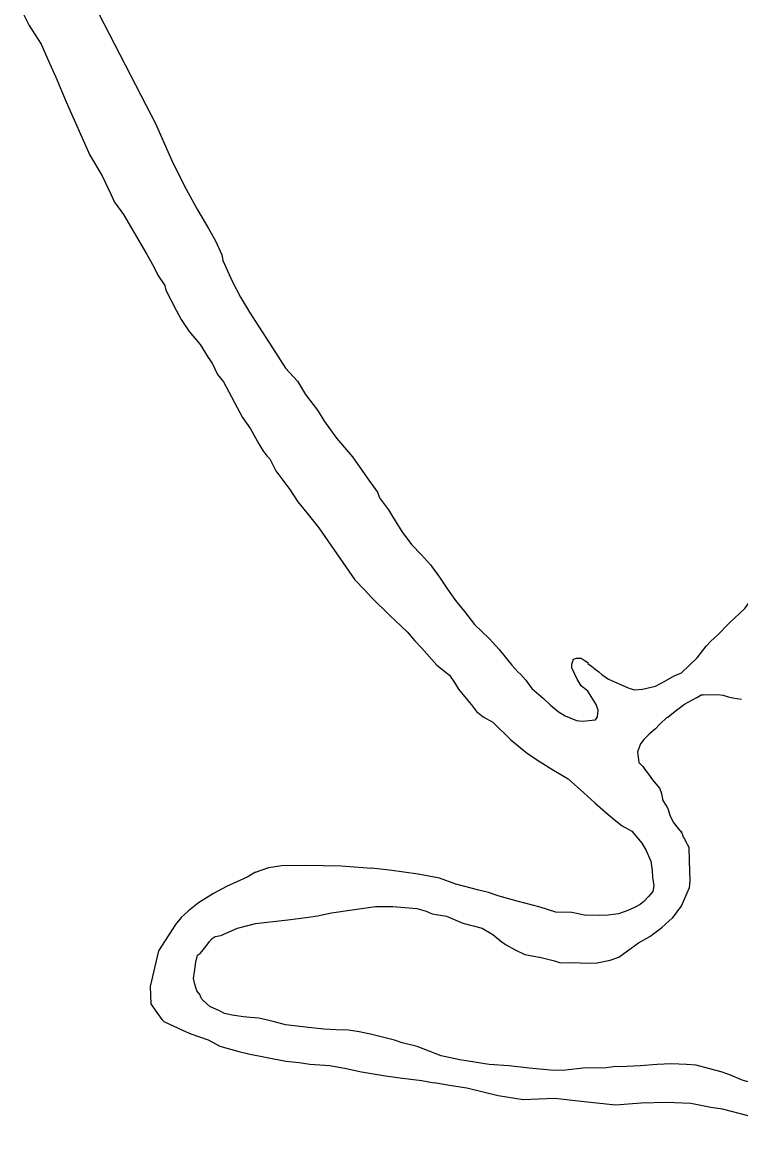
# Model space of a CAD drawing. Extents: x -939622 to -934222, y 1383701 to 1385301.
# Drawn here: x -936020.444 to -936018.182, y 1384169.859 to 1384173.339 of the extents above; entities that cross this region are included whole.
import ezdxf

# ---------------------------------------------------------------- set-up
doc = ezdxf.new("R2010")
doc.units = 0
doc.layers.add('Level 9', color=7, linetype='Continuous')

msp = doc.modelspace()

# ---------------------------------------------------------------- linework, layer by layer
at = {"layer": 'Level 9'}
for points in [[(-936020.2524, 1384173.4631), (-936020.0533, 1384173.0763)], [(-936020.4439, 1384173.3722), (-936020.4214, 1384173.3279), (-936020.3834, 1384173.2692), (-936020.3574, 1384173.21), (-936020.3379, 1384173.1656), (-936020.3053, 1384173.0886), (-936020.2305, 1384172.9199), (-936020.1924, 1384172.8551), (-936020.1634, 1384172.796), (-936020.1535, 1384172.7723), (-936020.1253, 1384172.7342), (-936020.0521, 1384172.6106), (-936020.0297, 1384172.5693), (-936020.0168, 1384172.5427), (-936019.9947, 1384172.5104), (-936019.9912, 1384172.4955), (-936019.9591, 1384172.4335), (-936019.9431, 1384172.404), (-936019.9179, 1384172.3658)], [(-936020.0533, 1384173.0763), (-936020.0244, 1384173.0202), (-936019.9692, 1384172.8959), (-936019.9274, 1384172.8133), (-936019.8922, 1384172.7484), (-936019.8572, 1384172.6895), (-936019.8349, 1384172.6512), (-936019.8154, 1384172.6068), (-936019.8118, 1384172.5889), (-936019.7826, 1384172.5238), (-936019.7569, 1384172.4736), (-936019.7283, 1384172.4265), (-936019.6999, 1384172.3824), (-936019.6556, 1384172.3148), (-936019.6144, 1384172.2502), (-936019.5771, 1384172.2094), (-936019.5517, 1384172.1682), (-936019.514, 1384172.1184), (-936019.4918, 1384172.0831), (-936019.4541, 1384172.0304), (-936019.4041, 1384171.972), (-936019.3506, 1384171.8957), (-936019.3254, 1384171.8605), (-936019.3188, 1384171.8427), (-936019.2905, 1384171.8047), (-936019.2778, 1384171.7841), (-936019.2493, 1384171.737), (-936019.2179, 1384171.696), (-936019.1868, 1384171.664)], [(-936019.9179, 1384172.3658), (-936019.8835, 1384172.3249), (-936019.8581, 1384172.2837), (-936019.8455, 1384172.2661), (-936019.8293, 1384172.2306), (-936019.8105, 1384172.2073), (-936019.7498, 1384172.0952), (-936019.7246, 1384172.06), (-936019.699, 1384172.0128), (-936019.6863, 1384171.9922), (-936019.6737, 1384171.9746), (-936019.6644, 1384171.9659), (-936019.6451, 1384171.9275), (-936019.6231, 1384171.8982), (-936019.6012, 1384171.869), (-936019.5759, 1384171.8308), (-936019.5477, 1384171.7957), (-936019.5102, 1384171.7489)], [(-936018.3192, 1384171.3397), (-936018.2906, 1384171.3767), (-936018.2761, 1384171.3923), (-936018.2558, 1384171.411), (-936018.2182, 1384171.4484), (-936018.1689, 1384171.4952), (-936018.1375, 1384171.5384), (-936018.1176, 1384171.5691), (-936018.1004, 1384171.5907), (-936018.0834, 1384171.6184), (-936018.0777, 1384171.6276), (-936018.0291, 1384171.6924), (-936017.9973, 1384171.7266), (-936017.9685, 1384171.7576), (-936017.9512, 1384171.7793), (-936017.9229, 1384171.8253), (-936017.906, 1384171.856), (-936017.8888, 1384171.8776), (-936017.8773, 1384171.893), (-936017.854, 1384171.9119), (-936017.822, 1384171.937)], [(-936019.5102, 1384171.7489), (-936019.3967, 1384171.5846)], [(-936019.1868, 1384171.664), (-936019.1588, 1384171.6319), (-936019.1305, 1384171.5939), (-936019.1052, 1384171.5557), (-936019.08, 1384171.5205), (-936019.0519, 1384171.4854), (-936019.0205, 1384171.4444), (-936018.9741, 1384171.401), (-936018.9429, 1384171.366), (-936018.9023, 1384171.3163), (-936018.8836, 1384171.2959), (-936018.8743, 1384171.2873), (-936018.8587, 1384171.2698), (-936018.8399, 1384171.2434), (-936018.8028, 1384171.2116), (-936018.7812, 1384171.1913), (-936018.7565, 1384171.1711), (-936018.7351, 1384171.1569), (-936018.6986, 1384171.1431), (-936018.6806, 1384171.1407), (-936018.6388, 1384171.1452), (-936018.6332, 1384171.1544), (-936018.6309, 1384171.1755), (-936018.6375, 1384171.1933), (-936018.6629, 1384171.2345), (-936018.6845, 1384171.2518), (-936018.6972, 1384171.2724), (-936018.7134, 1384171.3079), (-936018.7138, 1384171.3199), (-936018.7083, 1384171.3351), (-936018.6994, 1384171.3384), (-936018.6845, 1384171.339), (-936018.6722, 1384171.3304), (-936018.663, 1384171.3247), (-936018.6629, 1384171.3217), (-936018.6476, 1384171.3102), (-936018.6445, 1384171.3073), (-936018.6291, 1384171.2958), (-936018.6198, 1384171.2871), (-936018.5984, 1384171.2728), (-936018.5365, 1384171.2456)], [(-936019.3967, 1384171.5846), (-936019.3656, 1384171.5526), (-936019.3438, 1384171.5293), (-936019.288, 1384171.4742), (-936019.2323, 1384171.422), (-936019.2074, 1384171.3928), (-936019.1856, 1384171.3696), (-936019.1389, 1384171.3171), (-936019.0988, 1384171.2854), (-936019.083, 1384171.2619), (-936019.0703, 1384171.2413), (-936019.0516, 1384171.218), (-936019.0297, 1384171.1917), (-936019.014, 1384171.1712), (-936018.9925, 1384171.1539), (-936018.9619, 1384171.1369), (-936018.9061, 1384171.0818), (-936018.8537, 1384171.0385), (-936018.8139, 1384171.0129), (-936018.7772, 1384170.9901), (-936018.7252, 1384170.9589), (-936018.6758, 1384170.9155), (-936018.6417, 1384170.8836), (-936018.6078, 1384170.8548), (-936018.58, 1384170.8317), (-936018.5554, 1384170.8115), (-936018.5248, 1384170.7946), (-936018.503, 1384170.7683), (-936018.4936, 1384170.7566), (-936018.4809, 1384170.736), (-936018.4647, 1384170.7005), (-936018.4607, 1384170.6706), (-936018.4599, 1384170.6496), (-936018.456, 1384170.6227), (-936018.4584, 1384170.6045), (-936018.4728, 1384170.589), (-936018.4872, 1384170.5735), (-936018.4989, 1384170.5641), (-936018.5165, 1384170.5544), (-936018.5371, 1384170.5447), (-936018.5667, 1384170.5346), (-936018.5995, 1384170.5305), (-936018.6264, 1384170.5296), (-936018.6744, 1384170.5309), (-936018.7136, 1384170.5385), (-936018.7645, 1384170.5398), (-936018.813, 1384170.5561), (-936018.8855, 1384170.5746), (-936018.9429, 1384170.5906), (-936018.9763, 1384170.6015), (-936019.0065, 1384170.6095), (-936019.079, 1384170.628), (-936019.1305, 1384170.6472), (-936019.1969, 1384170.6599), (-936019.2871, 1384170.6718), (-936019.3442, 1384170.6788)], [(-936018.3192, 1384171.3397), (-936018.3685, 1384171.2929)], [(-936018.4914, 1384171.2407), (-936018.4509, 1384171.2509), (-936018.4185, 1384171.2671), (-936018.3921, 1384171.283), (-936018.3685, 1384171.2929)], [(-936018.5365, 1384171.2456), (-936018.5242, 1384171.2411), (-936018.5153, 1384171.2393), (-936018.4914, 1384171.2407)], [(-936018.4144, 1384171.1516), (-936018.4116, 1384171.1531), (-936018.3883, 1384171.172), (-936018.3591, 1384171.194), (-936018.3356, 1384171.2069), (-936018.3179, 1384171.2165), (-936018.3062, 1384171.2229), (-936018.3002, 1384171.2231), (-936018.2553, 1384171.2247), (-936018.2373, 1384171.2223), (-936018.2221, 1384171.2168), (-936018.2071, 1384171.2144), (-936018.18, 1384171.2093)], [(-936018.4144, 1384171.1516), (-936018.4373, 1384171.1311), (-936018.4503, 1384171.1168), (-936018.4705, 1384171.1002), (-936018.4872, 1384171.0824), (-936018.4979, 1384171.0693), (-936018.5074, 1384171.0444), (-936018.5026, 1384171.0111), (-936018.4907, 1384170.998), (-936018.4858, 1384170.9928)], [(-936018.3566, 1384170.765), (-936018.3562, 1384170.7674), (-936018.3625, 1384170.7762), (-936018.3691, 1384170.794), (-936018.369, 1384170.791), (-936018.3784, 1384170.8027), (-936018.3941, 1384170.8232), (-936018.4037, 1384170.8409), (-936018.4105, 1384170.8647), (-936018.4169, 1384170.8765), (-936018.4264, 1384170.8912), (-936018.4301, 1384170.9121), (-936018.4367, 1384170.9299), (-936018.4586, 1384170.9561), (-936018.4712, 1384170.9737), (-936018.4858, 1384170.9928)], [(-936018.3566, 1384170.765), (-936018.3452, 1384170.7444), (-936018.344, 1384170.7004), (-936018.3428, 1384170.6398), (-936018.344, 1384170.6161)], [(-936019.7091, 1384170.6661), (-936019.7355, 1384170.6501), (-936019.8003, 1384170.6208), (-936019.8415, 1384170.5984), (-936019.8884, 1384170.5697), (-936019.9204, 1384170.5445), (-936019.9436, 1384170.5227), (-936019.9608, 1384170.501), (-936020.0149, 1384170.418), (-936020.0409, 1384170.3059), (-936020.039, 1384170.2519), (-936020.0232, 1384170.2284), (-936020.0044, 1384170.202), (-936019.9982, 1384170.1962), (-936019.9373, 1384170.1683), (-936019.913, 1384170.1571), (-936019.8584, 1384170.138)], [(-936019.7091, 1384170.6661), (-936019.6669, 1384170.6808), (-936019.6277, 1384170.6868), (-936019.5528, 1384170.6879), (-936019.44, 1384170.6856), (-936019.3442, 1384170.6788)], [(-936018.344, 1384170.6161), (-936018.3523, 1384170.5994), (-936018.369, 1384170.5614), (-936018.398, 1384170.5215)], [(-936019.5146, 1384170.5286), (-936019.4697, 1384170.5383), (-936019.4055, 1384170.5478), (-936019.3319, 1384170.5573), (-936019.2772, 1384170.5579)], [(-936019.2772, 1384170.5579), (-936019.2021, 1384170.5515), (-936019.1719, 1384170.5436), (-936019.1536, 1384170.5352), (-936019.1084, 1384170.5278), (-936019.0568, 1384170.5055), (-936018.9963, 1384170.4896), (-936018.9627, 1384170.4697), (-936018.938, 1384170.4496), (-936018.9227, 1384170.4381), (-936018.8921, 1384170.4211), (-936018.8617, 1384170.4071)], [(-936019.2005, 1384170.1174), (-936019.205, 1384170.1187), (-936019.2473, 1384170.1292), (-936019.2715, 1384170.1374), (-936019.347, 1384170.1558), (-936019.3832, 1384170.1636), (-936019.4163, 1384170.1684), (-936019.4553, 1384170.1701), (-936019.4943, 1384170.1717), (-936019.5334, 1384170.1763), (-936019.6145, 1384170.1855), (-936019.6538, 1384170.1962), (-936019.6991, 1384170.2066), (-936019.7261, 1384170.2087), (-936019.7472, 1384170.211), (-936019.7833, 1384170.2157), (-936019.8074, 1384170.2209), (-936019.8227, 1384170.2294), (-936019.8531, 1384170.2433), (-936019.8748, 1384170.2636), (-936019.8778, 1384170.2665), (-936019.881, 1384170.2724), (-936019.8843, 1384170.2813), (-936019.8937, 1384170.293), (-936019.9004, 1384170.3138), (-936019.9041, 1384170.3317), (-936019.9018, 1384170.3528), (-936019.8969, 1384170.3831), (-936019.8916, 1384170.4043), (-936019.8829, 1384170.4106), (-936019.8656, 1384170.4322), (-936019.8542, 1384170.4477), (-936019.8455, 1384170.457), (-936019.8368, 1384170.4633), (-936019.8189, 1384170.4669), (-936019.7658, 1384170.4898), (-936019.7094, 1384170.5038), (-936019.6081, 1384170.5163), (-936019.5425, 1384170.5246), (-936019.5146, 1384170.5286)], [(-936018.5387, 1384170.4184), (-936018.5037, 1384170.4437), (-936018.4684, 1384170.4629), (-936018.4655, 1384170.466), (-936018.4597, 1384170.4693), (-936018.4305, 1384170.4913), (-936018.4073, 1384170.5132), (-936018.398, 1384170.5215)], [(-936018.7682, 1384170.3864), (-936018.7491, 1384170.3808), (-936018.7064, 1384170.382), (-936018.6683, 1384170.3797), (-936018.6339, 1384170.3808), (-936018.5935, 1384170.3892), (-936018.5662, 1384170.3987), (-936018.5387, 1384170.4184)], [(-936018.8617, 1384170.4071), (-936018.8105, 1384170.3969), (-936018.7682, 1384170.3864)], [(-936019.8584, 1384170.138), (-936019.8218, 1384170.1182), (-936019.7614, 1384170.1023), (-936019.7311, 1384170.0943), (-936019.6136, 1384170.0714), (-936019.5715, 1384170.0668), (-936019.5384, 1384170.062), (-936019.4754, 1384170.0582), (-936019.4241, 1384170.0479), (-936019.3758, 1384170.0376), (-936019.3006, 1384170.0252), (-936019.2464, 1384170.0181), (-936019.1863, 1384170.0111), (-936019.1471, 1384170.0035)], [(-936018.6697, 1384170.0502), (-936018.742, 1384170.0423), (-936018.7812, 1384170.0434), (-936018.8477, 1384170.0494), (-936018.9119, 1384170.0565), (-936018.9737, 1384170.0613), (-936019.0663, 1384170.0755), (-936019.1245, 1384170.0886), (-936019.2005, 1384170.1174)], [(-936017.8912, 1384169.9662), (-936017.9301, 1384169.9648), (-936017.9601, 1384169.9668), (-936018.0117, 1384169.986), (-936018.0929, 1384169.9952), (-936018.1229, 1384169.9972), (-936018.1742, 1384170.0104), (-936018.2198, 1384170.0298), (-936018.2441, 1384170.038), (-936018.2833, 1384170.0487), (-936018.3226, 1384170.0593), (-936018.3527, 1384170.0613), (-936018.4006, 1384170.0626), (-936018.4455, 1384170.061), (-936018.4992, 1384170.0562), (-936018.5411, 1384170.0547), (-936018.5829, 1384170.0532), (-936018.6127, 1384170.0492), (-936018.6697, 1384170.0502)], [(-936019.0929, 1384169.9934), (-936019.1471, 1384170.0035)], [(-936017.9624, 1384169.8585), (-936018.0226, 1384169.8684), (-936018.0769, 1384169.8816), (-936018.1584, 1384169.8998), (-936018.24, 1384169.9209), (-936018.2761, 1384169.9257), (-936018.3394, 1384169.9385), (-936018.4144, 1384169.9419), (-936018.4951, 1384169.9391), (-936018.5758, 1384169.9333), (-936018.6839, 1384169.9445), (-936018.7681, 1384169.9536), (-936018.8668, 1384169.9502), (-936018.9451, 1384169.9625), (-936019.0447, 1384169.986), (-936019.0929, 1384169.9934)]]:
    msp.add_lwpolyline(points, dxfattribs=at)

doc.saveas('drawing.dxf')
